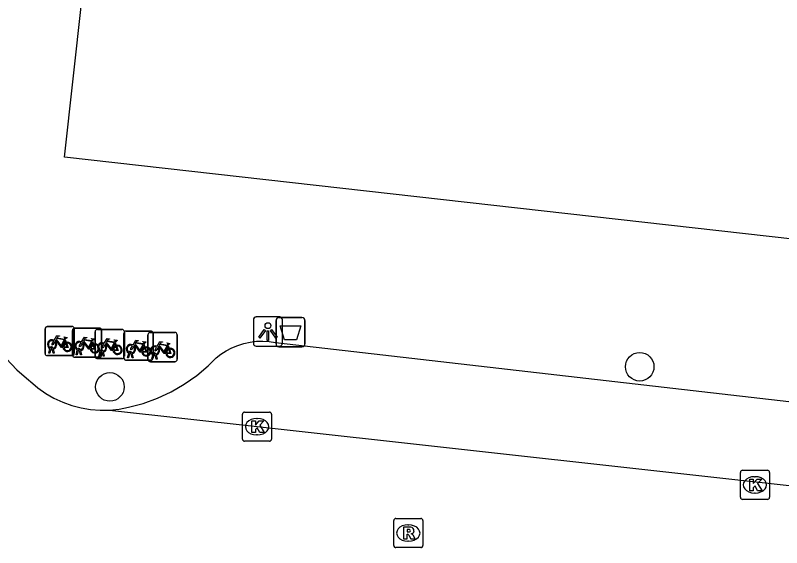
# Model space of a CAD drawing. Extents: x 161928 to 163055, y 386475 to 387428.
# Drawn here: x 162391.48 to 162417.75, y 386751.53 to 386769.78 of the extents above; entities that cross this region are included whole.
import ezdxf

# ---------------------------------------------------------------- set-up
doc = ezdxf.new("R2010")
doc.units = 0
for name, color, linetype in [('IMGEO_Afvalbak', 7, 'Continuous'), ('IMGEO_Boom', 7, 'Continuous'), ('IMGEO_Fietsenrek', 7, 'Continuous'), ('IMGEO_Kolk', 7, 'Continuous'), ('IMGEO_Lichtpunt', 7, 'Continuous'), ('IMGEO_Pand', 7, 'Continuous'), ('IMGEO_Rijbaan_lokaal_open', 7, 'Continuous'), ('IMGEO_Rioolput', 7, 'Continuous'), ('IMGEO_Voetpad_open', 7, 'Continuous')]:
    doc.layers.add(name, color=color, linetype=linetype)

msp = doc.modelspace()

# ---------------------------------------------------------------- linework, layer by layer
at = {"layer": 'IMGEO_Afvalbak'}
for p, q in [((162400.517, 386759.418), (162401.307, 386759.418)), ((162401.307, 386759.418), (162400.517, 386759.418)), ((162400.417, 386758.518), (162400.417, 386759.318)), ((162400.417, 386759.318), (162400.417, 386758.518)), ((162401.407, 386759.318), (162401.407, 386758.518)), ((162401.407, 386758.518), (162401.407, 386759.318)), ((162401.307, 386758.418), (162400.517, 386758.418)), ((162400.517, 386758.418), (162401.307, 386758.418))]:
    msp.add_line(p, q, dxfattribs=at)
msp.add_lwpolyline([(162400.56, 386759.132), (162401.264, 386759.132), (162401.115, 386758.662), (162400.709, 386758.662), (162400.56, 386759.132)], dxfattribs=at)
for centre, start, end in [((162400.517, 386759.318), 90, 180), ((162400.517, 386759.318), 90, 180), ((162401.307, 386759.318), 0, 90), ((162401.307, 386759.318), 360, 90), ((162400.517, 386758.518), 180, 270), ((162400.517, 386758.518), 180, 270), ((162401.307, 386758.518), 270, 0), ((162401.307, 386758.518), 270, 0)]:
    msp.add_arc(centre, 0.1, start, end, dxfattribs=at)
at = {"layer": 'IMGEO_Boom'}
for centre in [(162412.887, 386757.734), (162394.72, 386757.045)]:
    msp.add_circle(centre, 0.489, dxfattribs=at)
at = {"layer": 'IMGEO_Fietsenrek'}
for p, q in [((162392.574, 386759.115), (162393.415, 386759.115)), ((162393.415, 386759.115), (162392.574, 386759.115)), ((162392.499, 386758.19), (162392.499, 386759.031)), ((162392.499, 386759.031), (162392.499, 386758.19)), ((162393.437, 386758.135), (162393.437, 386758.976)), ((162393.437, 386758.976), (162393.437, 386758.135)), ((162393.499, 386759.04), (162393.499, 386758.199)), ((162393.499, 386758.199), (162393.499, 386759.04)), ((162393.512, 386759.06), (162394.353, 386759.06)), ((162394.353, 386759.06), (162393.512, 386759.06)), ((162394.216, 386758.089), (162394.216, 386758.93)), ((162394.216, 386758.93), (162394.216, 386758.089)), ((162394.291, 386759.014), (162395.132, 386759.014)), ((162395.132, 386759.014), (162394.291, 386759.014)), ((162394.437, 386758.985), (162394.437, 386758.144)), ((162394.437, 386758.144), (162394.437, 386758.985)), ((162395.201, 386758.032), (162395.201, 386758.873)), ((162395.201, 386758.873), (162395.201, 386758.032)), ((162395.216, 386758.939), (162395.216, 386758.098)), ((162395.216, 386758.098), (162395.216, 386758.939)), ((162395.276, 386758.957), (162396.117, 386758.957)), ((162396.117, 386758.957), (162395.276, 386758.957)), ((162396.101, 386758.909), (162396.942, 386758.909)), ((162396.942, 386758.909), (162396.101, 386758.909)), ((162396.201, 386758.882), (162396.201, 386758.041)), ((162396.201, 386758.041), (162396.201, 386758.882)), ((162393.186, 386758.664), (162393.222, 386758.569)), ((162394.124, 386758.609), (162394.16, 386758.514)), ((162396.026, 386757.984), (162396.026, 386758.825)), ((162396.026, 386758.825), (162396.026, 386757.984)), ((162397.026, 386758.834), (162397.026, 386757.993)), ((162397.026, 386757.993), (162397.026, 386758.834)), ((162392.626, 386758.199), (162392.665, 386758.359)), ((162392.695, 386758.347), (162392.66, 386758.199)), ((162392.737, 386758.371), (162392.736, 386758.375)), ((162392.778, 386758.199), (162392.744, 386758.341)), ((162392.768, 386758.382), (162392.769, 386758.375)), ((162392.776, 386758.345), (162392.811, 386758.199)), ((162393.675, 386758.316), (162393.674, 386758.32)), ((162393.706, 386758.327), (162393.707, 386758.32)), ((162394.903, 386758.563), (162394.939, 386758.468)), ((162395.888, 386758.506), (162395.924, 386758.411)), ((162396.713, 386758.458), (162396.749, 386758.363)), ((162393.424, 386758.115), (162392.583, 386758.115)), ((162392.583, 386758.115), (162393.424, 386758.115)), ((162392.66, 386758.199), (162392.626, 386758.199)), ((162392.811, 386758.199), (162392.778, 386758.199)), ((162394.362, 386758.06), (162393.521, 386758.06)), ((162393.521, 386758.06), (162394.362, 386758.06)), ((162393.564, 386758.144), (162393.603, 386758.304)), ((162393.598, 386758.144), (162393.564, 386758.144)), ((162393.633, 386758.292), (162393.598, 386758.144)), ((162393.716, 386758.144), (162393.682, 386758.286)), ((162393.714, 386758.29), (162393.749, 386758.144)), ((162393.749, 386758.144), (162393.716, 386758.144)), ((162394.343, 386758.098), (162394.382, 386758.258)), ((162394.377, 386758.098), (162394.343, 386758.098)), ((162394.412, 386758.246), (162394.377, 386758.098)), ((162394.454, 386758.27), (162394.453, 386758.274)), ((162394.495, 386758.098), (162394.461, 386758.24)), ((162394.485, 386758.281), (162394.486, 386758.274)), ((162394.493, 386758.244), (162394.528, 386758.098)), ((162394.528, 386758.098), (162394.495, 386758.098)), ((162395.328, 386758.041), (162395.367, 386758.201)), ((162395.397, 386758.189), (162395.362, 386758.041)), ((162395.439, 386758.213), (162395.438, 386758.217)), ((162395.48, 386758.041), (162395.446, 386758.183)), ((162395.47, 386758.224), (162395.471, 386758.217)), ((162395.478, 386758.187), (162395.513, 386758.041)), ((162396.153, 386757.993), (162396.192, 386758.153)), ((162396.222, 386758.141), (162396.187, 386757.993)), ((162396.264, 386758.165), (162396.263, 386758.169)), ((162396.305, 386757.993), (162396.271, 386758.135)), ((162396.295, 386758.176), (162396.296, 386758.169)), ((162396.303, 386758.139), (162396.338, 386757.993)), ((162395.141, 386758.014), (162394.3, 386758.014)), ((162394.3, 386758.014), (162395.141, 386758.014)), ((162396.126, 386757.957), (162395.285, 386757.957)), ((162395.285, 386757.957), (162396.126, 386757.957)), ((162395.362, 386758.041), (162395.328, 386758.041)), ((162395.513, 386758.041), (162395.48, 386758.041)), ((162396.951, 386757.909), (162396.11, 386757.909)), ((162396.11, 386757.909), (162396.951, 386757.909)), ((162396.187, 386757.993), (162396.153, 386757.993)), ((162396.338, 386757.993), (162396.305, 386757.993))]:
    msp.add_line(p, q, dxfattribs=at)
for points in [[(162392.833, 386758.589), (162392.781, 386758.499), (162392.741, 386758.474), (162392.742, 386758.521), (162392.797, 386758.615)], [(162392.812, 386758.641), (162392.907, 386758.805), (162392.993, 386758.791), (162392.995, 386758.782), (162392.939, 386758.771), (162392.912, 386758.726), (162393.168, 386758.685)], [(162393.108, 386758.397), (162393.058, 386758.397), (162392.867, 386758.648), (162392.848, 386758.616)], [(162393.155, 386758.66), (162392.898, 386758.701), (162392.881, 386758.672), (162393.048, 386758.452), (162393.155, 386758.66)], [(162393.203, 386758.562), (162393.173, 386758.639), (162393.064, 386758.421), (162393.107, 386758.421)], [(162393.168, 386758.685), (162393.193, 386758.734), (162393.187, 386758.738), (162393.164, 386758.742), (162393.152, 386758.749), (162393.151, 386758.752), (162393.153, 386758.757), (162393.248, 386758.742), (162393.25, 386758.732), (162393.24, 386758.719), (162393.228, 386758.713), (162393.214, 386758.719), (162393.186, 386758.664)], [(162393.75, 386758.586), (162393.845, 386758.75), (162393.931, 386758.736), (162393.933, 386758.727), (162393.877, 386758.716), (162393.85, 386758.671), (162394.106, 386758.63)], [(162394.046, 386758.342), (162393.996, 386758.342), (162393.805, 386758.593), (162393.786, 386758.561)], [(162394.093, 386758.605), (162393.836, 386758.646), (162393.819, 386758.617), (162393.986, 386758.397), (162394.093, 386758.605)], [(162394.141, 386758.507), (162394.111, 386758.584), (162394.002, 386758.366), (162394.045, 386758.366)], [(162394.106, 386758.63), (162394.131, 386758.679), (162394.125, 386758.683), (162394.102, 386758.687), (162394.09, 386758.694), (162394.089, 386758.697), (162394.091, 386758.702), (162394.186, 386758.687), (162394.188, 386758.677), (162394.178, 386758.664), (162394.166, 386758.658), (162394.152, 386758.664), (162394.124, 386758.609)], [(162394.529, 386758.54), (162394.624, 386758.704), (162394.71, 386758.69), (162394.712, 386758.681), (162394.656, 386758.67), (162394.629, 386758.625), (162394.885, 386758.584)], [(162394.872, 386758.559), (162394.615, 386758.6), (162394.598, 386758.571), (162394.765, 386758.351), (162394.872, 386758.559)], [(162394.885, 386758.584), (162394.91, 386758.633), (162394.904, 386758.637), (162394.881, 386758.641), (162394.869, 386758.648), (162394.868, 386758.651), (162394.87, 386758.656), (162394.965, 386758.641), (162394.967, 386758.631), (162394.957, 386758.618), (162394.945, 386758.612), (162394.931, 386758.618), (162394.903, 386758.563)], [(162395.514, 386758.483), (162395.609, 386758.647), (162395.695, 386758.633), (162395.697, 386758.624), (162395.641, 386758.613), (162395.614, 386758.568), (162395.87, 386758.527)], [(162395.87, 386758.527), (162395.895, 386758.576), (162395.889, 386758.58), (162395.866, 386758.584), (162395.854, 386758.591), (162395.853, 386758.594), (162395.855, 386758.599), (162395.95, 386758.584), (162395.952, 386758.574), (162395.942, 386758.561), (162395.93, 386758.555), (162395.916, 386758.561), (162395.888, 386758.506)], [(162396.339, 386758.435), (162396.434, 386758.599), (162396.52, 386758.585), (162396.522, 386758.576), (162396.466, 386758.565), (162396.439, 386758.52), (162396.695, 386758.479)], [(162393.137, 386758.421), (162393.257, 386758.42), (162393.213, 386758.534)], [(162393.233, 386758.541), (162393.288, 386758.396), (162393.138, 386758.396)], [(162393.771, 386758.534), (162393.719, 386758.444), (162393.679, 386758.418), (162393.68, 386758.466), (162393.735, 386758.56)], [(162394.075, 386758.366), (162394.195, 386758.365), (162394.151, 386758.479)], [(162394.171, 386758.486), (162394.226, 386758.341), (162394.076, 386758.341)], [(162394.55, 386758.488), (162394.498, 386758.398), (162394.458, 386758.373), (162394.459, 386758.42), (162394.514, 386758.514)], [(162394.825, 386758.296), (162394.775, 386758.296), (162394.584, 386758.547), (162394.565, 386758.515)], [(162394.92, 386758.461), (162394.89, 386758.538), (162394.781, 386758.32), (162394.824, 386758.32)], [(162394.854, 386758.32), (162394.974, 386758.319), (162394.93, 386758.433)], [(162394.95, 386758.44), (162395.005, 386758.295), (162394.855, 386758.295)], [(162395.535, 386758.431), (162395.483, 386758.341), (162395.443, 386758.316), (162395.444, 386758.363), (162395.499, 386758.457)], [(162395.81, 386758.239), (162395.76, 386758.239), (162395.569, 386758.49), (162395.55, 386758.458)], [(162395.857, 386758.502), (162395.6, 386758.543), (162395.583, 386758.514), (162395.75, 386758.294), (162395.857, 386758.502)], [(162395.905, 386758.404), (162395.875, 386758.481), (162395.766, 386758.263), (162395.809, 386758.263)], [(162395.839, 386758.263), (162395.959, 386758.262), (162395.915, 386758.376)], [(162395.935, 386758.383), (162395.99, 386758.238), (162395.84, 386758.238)], [(162396.36, 386758.383), (162396.308, 386758.293), (162396.268, 386758.268), (162396.269, 386758.315), (162396.324, 386758.409)], [(162396.635, 386758.191), (162396.585, 386758.191), (162396.394, 386758.442), (162396.375, 386758.41)], [(162396.682, 386758.454), (162396.425, 386758.495), (162396.408, 386758.466), (162396.575, 386758.246), (162396.682, 386758.454)], [(162396.73, 386758.356), (162396.7, 386758.433), (162396.591, 386758.215), (162396.634, 386758.215)], [(162396.664, 386758.215), (162396.784, 386758.214), (162396.74, 386758.328)], [(162396.76, 386758.335), (162396.815, 386758.19), (162396.665, 386758.19)], [(162396.695, 386758.479), (162396.72, 386758.528), (162396.714, 386758.532), (162396.691, 386758.536), (162396.679, 386758.543), (162396.678, 386758.546), (162396.68, 386758.551), (162396.775, 386758.536), (162396.777, 386758.526), (162396.767, 386758.513), (162396.755, 386758.507), (162396.741, 386758.513), (162396.713, 386758.458)]]:
    msp.add_lwpolyline(points, dxfattribs=at)
for centre, radius, start, end in [((162392.577, 386759.037), 0.0779, 92.4484, 184.2845), ((162392.577, 386759.037), 0.0779, 92.4484, 184.2845), ((162393.421, 386759.037), 0.0779, 2.4484, 94.2845), ((162393.421, 386759.037), 0.0779, 2.4484, 94.2845), ((162393.515, 386758.982), 0.0779, 92.4484, 184.2845), ((162393.515, 386758.982), 0.0779, 92.4484, 184.2845), ((162394.294, 386758.936), 0.0779, 92.4484, 184.2845), ((162394.294, 386758.936), 0.0779, 92.4484, 184.2845), ((162394.359, 386758.982), 0.0779, 2.4484, 94.2845), ((162394.359, 386758.982), 0.0779, 2.4484, 94.2845), ((162395.138, 386758.936), 0.0779, 2.4484, 94.2845), ((162395.138, 386758.936), 0.0779, 2.4484, 94.2845), ((162395.279, 386758.879), 0.0779, 92.4484, 184.2845), ((162395.279, 386758.879), 0.0779, 92.4484, 184.2845), ((162396.104, 386758.831), 0.0779, 92.4484, 184.2845), ((162396.104, 386758.831), 0.0779, 92.4484, 184.2845), ((162396.123, 386758.879), 0.0779, 2.4484, 94.2845), ((162396.123, 386758.879), 0.0779, 2.4484, 94.2845), ((162396.948, 386758.831), 0.0779, 2.4484, 94.2845), ((162396.948, 386758.831), 0.0779, 2.4484, 94.2845), ((162392.739, 386758.5), 0.159, 62.6766, 242.1369), ((162392.739, 386758.5), 0.129, 63.3192, 238.903), ((162392.739, 386758.5), 0.129, 283.6043, 43.4302), ((162392.739, 386758.5), 0.159, 283.5766, 46.6042), ((162393.677, 386758.445), 0.159, 62.6766, 242.1369), ((162392.719, 386758.371), 0.0499, 12.8025, 158.6934), ((162392.739, 386758.5), 0.159, 253.9967, 271.7867), ((162392.719, 386758.371), 0.0174, 12.8025, 163.4502), ((162392.739, 386758.5), 0.129, 253.415, 269.0204), ((162393.266, 386758.416), 0.159, 113.3408, 178.3217), ((162393.266, 386758.416), 0.159, 187.0065, 105.7708), ((162393.266, 386758.416), 0.129, 113.923, 177.9556), ((162393.266, 386758.416), 0.129, 188.6715, 104.5883), ((162393.677, 386758.445), 0.129, 63.3192, 238.903), ((162393.657, 386758.316), 0.0499, 12.8025, 158.6934), ((162393.657, 386758.316), 0.0174, 12.8025, 163.4502), ((162393.677, 386758.445), 0.129, 253.415, 269.0204), ((162393.677, 386758.445), 0.129, 283.6043, 43.4302), ((162393.677, 386758.445), 0.159, 283.5766, 46.6042), ((162394.204, 386758.361), 0.159, 113.3408, 178.3217), ((162394.204, 386758.361), 0.159, 187.0065, 105.7708), ((162394.204, 386758.361), 0.129, 113.923, 177.9556), ((162394.204, 386758.361), 0.129, 188.6715, 104.5883), ((162394.456, 386758.399), 0.159, 62.6766, 242.1369), ((162394.456, 386758.399), 0.129, 63.3192, 238.903), ((162394.436, 386758.27), 0.0499, 12.8025, 158.6934), ((162394.456, 386758.399), 0.129, 283.6043, 43.4302), ((162394.456, 386758.399), 0.159, 283.5766, 46.6042), ((162394.983, 386758.315), 0.159, 113.3408, 178.3217), ((162394.983, 386758.315), 0.159, 187.0065, 105.7708), ((162394.983, 386758.315), 0.129, 113.923, 177.9556), ((162394.983, 386758.315), 0.129, 188.6715, 104.5883), ((162395.441, 386758.342), 0.159, 62.6766, 242.1369), ((162395.441, 386758.342), 0.129, 63.3192, 238.903), ((162395.441, 386758.342), 0.129, 283.6043, 43.4302), ((162395.441, 386758.342), 0.159, 283.5766, 46.6042), ((162395.968, 386758.258), 0.159, 113.3408, 178.3217), ((162395.968, 386758.258), 0.159, 187.0065, 105.7708), ((162395.968, 386758.258), 0.129, 113.923, 177.9556), ((162395.968, 386758.258), 0.129, 188.6715, 104.5883), ((162396.266, 386758.294), 0.159, 62.6766, 242.1369), ((162396.266, 386758.294), 0.129, 63.3192, 238.903), ((162396.266, 386758.294), 0.129, 283.6043, 43.4302), ((162396.266, 386758.294), 0.159, 283.5766, 46.6042), ((162396.793, 386758.21), 0.159, 113.3408, 178.3217), ((162396.793, 386758.21), 0.159, 187.0065, 105.7708), ((162396.793, 386758.21), 0.129, 113.923, 177.9556), ((162396.793, 386758.21), 0.129, 188.6715, 104.5883), ((162392.577, 386758.193), 0.0779, 182.4484, 274.2845), ((162392.577, 386758.193), 0.0779, 182.4484, 274.2845), ((162393.421, 386758.193), 0.0779, 272.4484, 4.2845), ((162393.421, 386758.193), 0.0779, 272.4484, 4.2845), ((162393.515, 386758.138), 0.0779, 182.4484, 274.2845), ((162393.515, 386758.138), 0.0779, 182.4484, 274.2845), ((162393.677, 386758.445), 0.159, 253.9967, 271.7867), ((162394.294, 386758.092), 0.0779, 182.4484, 274.2845), ((162394.294, 386758.092), 0.0779, 182.4484, 274.2845), ((162394.359, 386758.138), 0.0779, 272.4484, 4.2845), ((162394.359, 386758.138), 0.0779, 272.4484, 4.2845), ((162394.456, 386758.399), 0.159, 253.9967, 271.7867), ((162394.436, 386758.27), 0.0174, 12.8025, 163.4502), ((162394.456, 386758.399), 0.129, 253.415, 269.0204), ((162395.138, 386758.092), 0.0779, 272.4484, 4.2845), ((162395.138, 386758.092), 0.0779, 272.4484, 4.2845), ((162395.421, 386758.213), 0.0499, 12.8025, 158.6934), ((162395.441, 386758.342), 0.159, 253.9967, 271.7867), ((162395.421, 386758.213), 0.0174, 12.8025, 163.4502), ((162395.441, 386758.342), 0.129, 253.415, 269.0204), ((162396.246, 386758.165), 0.0499, 12.8025, 158.6934), ((162396.266, 386758.294), 0.159, 253.9967, 271.7867), ((162396.246, 386758.165), 0.0174, 12.8025, 163.4502), ((162396.266, 386758.294), 0.129, 253.415, 269.0204), ((162395.279, 386758.035), 0.0779, 182.4484, 274.2845), ((162395.279, 386758.035), 0.0779, 182.4484, 274.2845), ((162396.104, 386757.987), 0.0779, 182.4484, 274.2845), ((162396.104, 386757.987), 0.0779, 182.4484, 274.2845), ((162396.123, 386758.035), 0.0779, 272.4484, 4.2845), ((162396.123, 386758.035), 0.0779, 272.4484, 4.2845), ((162396.948, 386757.987), 0.0779, 272.4484, 4.2845), ((162396.948, 386757.987), 0.0779, 272.4484, 4.2845)]:
    msp.add_arc(centre, radius, start, end, dxfattribs=at)
at = {"layer": 'IMGEO_Kolk'}
for p, q in [((162399.265, 386755.256), (162399.265, 386756.108)), ((162399.34, 386756.182), (162400.192, 386756.182)), ((162399.753, 386755.962), (162399.778, 386755.962)), ((162400.266, 386756.108), (162400.266, 386755.256)), ((162400.192, 386755.182), (162399.34, 386755.182)), ((162399.776, 386755.402), (162399.751, 386755.402)), ((162416.337, 386753.261), (162416.337, 386754.113)), ((162416.412, 386754.187), (162417.264, 386754.187)), ((162417.338, 386754.113), (162417.338, 386753.261)), ((162416.825, 386753.967), (162416.85, 386753.967)), ((162416.848, 386753.407), (162416.823, 386753.407)), ((162417.264, 386753.187), (162416.412, 386753.187))]:
    msp.add_line(p, q, dxfattribs=at)
for points in [[(162399.265, 386755.256), (162399.265, 386756.108)], [(162399.34, 386756.182), (162400.192, 386756.182)], [(162400.266, 386756.108), (162400.266, 386755.256)], [(162399.586, 386755.882), (162399.709, 386755.882), (162399.709, 386755.731), (162399.839, 386755.882), (162400.003, 386755.882), (162399.857, 386755.731), (162400.01, 386755.482), (162399.858, 386755.482), (162399.773, 386755.646), (162399.709, 386755.579), (162399.709, 386755.482), (162399.586, 386755.482), (162399.586, 386755.882)], [(162400.192, 386755.182), (162399.34, 386755.182)], [(162416.337, 386753.261), (162416.337, 386754.113)], [(162416.412, 386754.187), (162417.264, 386754.187)], [(162417.338, 386754.113), (162417.338, 386753.261)], [(162416.658, 386753.887), (162416.781, 386753.887), (162416.781, 386753.736), (162416.911, 386753.887), (162417.075, 386753.887), (162416.929, 386753.736), (162417.082, 386753.487), (162416.93, 386753.487), (162416.845, 386753.651), (162416.781, 386753.584), (162416.781, 386753.487), (162416.658, 386753.487), (162416.658, 386753.887)], [(162417.264, 386753.187), (162416.412, 386753.187)]]:
    msp.add_lwpolyline(points, dxfattribs=at)
for centre, start, end in [((162399.342, 386756.106), 91.552, 178.448), ((162399.342, 386756.106), 91.552, 178.448), ((162400.19, 386756.106), 1.552, 88.448), ((162400.19, 386756.106), 1.552, 88.448), ((162399.342, 386755.258), 181.552, 268.448), ((162399.342, 386755.258), 181.552, 268.448), ((162400.19, 386755.258), 271.552, 358.448), ((162400.19, 386755.258), 271.552, 358.448), ((162416.414, 386754.111), 91.552, 178.448), ((162416.414, 386754.111), 91.552, 178.448), ((162417.262, 386754.111), 1.552, 88.448), ((162417.262, 386754.111), 1.552, 88.448), ((162416.414, 386753.263), 181.552, 268.448), ((162416.414, 386753.263), 181.552, 268.448), ((162417.262, 386753.263), 271.552, 358.448), ((162417.262, 386753.263), 271.552, 358.448)]:
    msp.add_arc(centre, 0.0765, start, end, dxfattribs=at)
for centre, major_axis, ratio, start_param, end_param in [((162399.752, 386755.682), (-0.387, 0.002), 0.722429, 4.712389, 7.853982), ((162399.777, 386755.682), (-0.39, 0.002), 0.717154, 1.570796, 4.712389), ((162416.824, 386753.687), (-0.387, 0.002), 0.722429, 4.712389, 7.853982), ((162416.849, 386753.687), (-0.39, 0.002), 0.717154, 1.570796, 4.712389)]:
    msp.add_ellipse(centre, major_axis=major_axis, ratio=ratio, start_param=start_param, end_param=end_param, dxfattribs=at)
at = {"layer": 'IMGEO_Lichtpunt'}
for p, q in [((162400.543, 386759.44), (162399.735, 386759.44)), ((162400.543, 386759.44), (162399.735, 386759.44)), ((162399.641, 386759.345), (162399.641, 386758.538)), ((162399.641, 386759.345), (162399.641, 386758.538)), ((162400.637, 386758.538), (162400.637, 386759.345)), ((162400.637, 386758.538), (162400.637, 386759.345)), ((162399.735, 386758.444), (162400.543, 386758.444)), ((162399.735, 386758.444), (162400.543, 386758.444))]:
    msp.add_line(p, q, dxfattribs=at)
for points in [[(162400.015, 386759.009), (162400.054, 386758.981), (162399.866, 386758.719), (162399.828, 386758.746), (162400.015, 386759.009)], [(162400.117, 386758.961), (162400.164, 386758.961), (162400.164, 386758.639), (162400.117, 386758.639), (162400.117, 386758.961)], [(162400.227, 386758.981), (162400.265, 386759.008), (162400.452, 386758.746), (162400.413, 386758.718), (162400.227, 386758.981)]]:
    msp.add_lwpolyline(points, dxfattribs=at)
msp.add_circle((162400.14, 386759.143), 0.0994, dxfattribs=at)
for centre, start, end in [((162399.735, 386759.345), 90, 180), ((162399.735, 386759.345), 90, 180), ((162400.543, 386759.345), 0, 90), ((162400.543, 386759.345), 0, 90), ((162399.735, 386758.538), 180, 270), ((162399.735, 386758.538), 180, 270), ((162400.543, 386758.538), 270, 0), ((162400.543, 386758.538), 270, 360)]:
    msp.add_arc(centre, 0.0946, start, end, dxfattribs=at)
at = {"layer": 'IMGEO_Pand'}
msp.add_lwpolyline([(162444.943, 386759.093), (162393.168, 386764.919), (162394.363, 386775.766), (162398.627, 386814.456), (162428.397, 386811.07), (162429.101, 386817.257)], dxfattribs=at)
at = {"layer": 'IMGEO_Rijbaan_lokaal_open'}
for points in [[(162391.164, 386758.021), (162391.534, 386757.63), (162391.938, 386757.274), (162391.999, 386757.225), (162392.25, 386757.012), (162392.519, 386756.823), (162392.804, 386756.659), (162393.103, 386756.52), (162393.412, 386756.409), (162393.731, 386756.326), (162394.055, 386756.272), (162394.383, 386756.247), (162394.712, 386756.251)], [(162394.712, 386756.251), (162399.766, 386755.682), (162433.876, 386751.904)]]:
    msp.add_lwpolyline(points, dxfattribs=at)
at = {"layer": 'IMGEO_Rioolput'}
for p, q in [((162404.452, 386751.609), (162404.452, 386752.461)), ((162404.527, 386752.535), (162405.379, 386752.535)), ((162404.94, 386752.315), (162404.965, 386752.315)), ((162405.453, 386752.461), (162405.453, 386751.609)), ((162404.963, 386751.755), (162404.938, 386751.755)), ((162405.379, 386751.535), (162404.527, 386751.535))]:
    msp.add_line(p, q, dxfattribs=at)
for points in [[(162404.452, 386751.609), (162404.452, 386752.461)], [(162404.527, 386752.535), (162405.379, 386752.535)], [(162405.453, 386752.461), (162405.453, 386751.609)], [(162405.041, 386752.233), (162404.789, 386752.235), (162404.789, 386751.835)], [(162404.967, 386752.154), (162404.913, 386752.154), (162404.913, 386752.073)], [(162404.913, 386752.073), (162404.965, 386752.073)], [(162404.789, 386751.835), (162404.913, 386751.835), (162404.913, 386751.997), (162404.924, 386751.997)], [(162404.971, 386751.968), (162405.042, 386751.835), (162405.182, 386751.835), (162405.117, 386751.961)], [(162405.379, 386751.535), (162404.527, 386751.535)]]:
    msp.add_lwpolyline(points, dxfattribs=at)
for centre, radius, start, end in [((162404.529, 386752.459), 0.0765, 91.552, 178.448), ((162404.529, 386752.459), 0.0765, 91.552, 178.448), ((162405.377, 386752.459), 0.0765, 1.552, 88.448), ((162405.377, 386752.459), 0.0765, 1.552, 88.448), ((162404.949, 386752.262), 0.19, 274.7715, 282.9687), ((162404.973, 386752.058), 0.0964, 77.0061, 93.1865), ((162404.987, 386752.115), 0.0378, 276.6634, 79.6772), ((162405.04, 386752.123), 0.109, 350.3612, 89.416), ((162405.038, 386752.123), 0.112, 277.5842, 350.9817), ((162405.022, 386751.908), 0.108, 29.5134, 73.7905), ((162404.923, 386751.944), 0.0533, 26.0293, 88.6989), ((162404.529, 386751.611), 0.0765, 181.552, 268.448), ((162404.529, 386751.611), 0.0765, 181.552, 268.448), ((162405.377, 386751.611), 0.0765, 271.552, 358.448), ((162405.377, 386751.611), 0.0765, 271.552, 358.448)]:
    msp.add_arc(centre, radius, start, end, dxfattribs=at)
for centre, major_axis, ratio, start_param, end_param in [((162404.939, 386752.035), (-0.387, 0.002), 0.722429, 4.712389, 7.853982), ((162404.964, 386752.035), (-0.39, 0.002), 0.717154, 1.570796, 4.712389)]:
    msp.add_ellipse(centre, major_axis=major_axis, ratio=ratio, start_param=start_param, end_param=end_param, dxfattribs=at)
at = {"layer": 'IMGEO_Voetpad_open'}
msp.add_lwpolyline([(162394.712, 386756.251), (162395.04, 386756.285), (162395.356, 386756.346), (162395.86, 386756.478), (162396.35, 386756.654), (162396.822, 386756.873), (162397.272, 386757.134), (162397.698, 386757.434), (162398.095, 386757.77), (162398.369, 386758.042), (162398.525, 386758.163), (162398.71, 386758.281), (162398.904, 386758.383), (162399.107, 386758.467), (162399.316, 386758.532), (162399.531, 386758.579), (162399.749, 386758.606), (162399.968, 386758.614), (162400.187, 386758.602), (162400.404, 386758.57), (162427.351, 386755.469), (162434.181, 386754.674), (162433.876, 386751.904)], dxfattribs=at)

doc.saveas('drawing.dxf')
